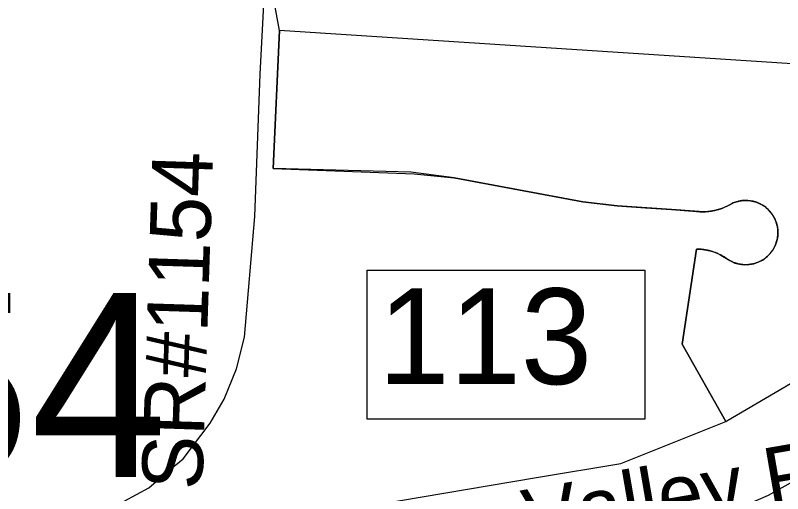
# Model space of a CAD drawing. Extents: x 1662474 to 1856135, y 779280 to 917889.
# Drawn here: x 1722256 to 1723458, y 792571 to 793320 of the extents above; entities that cross this region are included whole.
import ezdxf

# ---------------------------------------------------------------- set-up
doc = ezdxf.new("R2010")
doc.units = 0
for name, color, linetype in [('Cogo Default Point CELL', 7, 'Continuous'), ('Exist Boundary Political City Limit New', 7, 'Continuous'), ('Exist Road Non-System Type 51 Label', 7, 'Continuous'), ('Exist Road Primary Interstate Interchange CELL', 7, 'Continuous'), ('Exist Road Primary Interstate Ramp 1 Lane Attributed', 7, 'Continuous'), ('Exist Road Secondary Type 51 Attributed', 7, 'Continuous'), ('Exist Road Secondary Type 51 Label', 7, 'Continuous'), ('Map Preparation Boundary City Limit Buffer Line', 7, 'Continuous')]:
    doc.layers.add(name, color=color, linetype=linetype)

msp = doc.modelspace()

# ---------------------------------------------------------------- linework, layer by layer
at = {"layer": 'Exist Boundary Political City Limit New'}
for points in [[(1723368.9, 792683.8), (1723300.4, 792804.9), (1723322.8, 792953.7), (1723332.4, 792953.1), (1723338.2, 792952.2), (1723343.5, 792951), (1723347.9, 792949.8), (1723354.9, 792947.2), (1723361.1, 792944.2), (1723375.1, 792935.6), (1723383, 792931.8), (1723390, 792930.1), (1723393.4, 792929.5), (1723397.9, 792929.2), (1723399.3, 792929.3), (1723402.1, 792929.2), (1723409.1, 792930), (1723412.6, 792930.8), (1723416, 792931.9), (1723419.3, 792933), (1723422.5, 792934.5), (1723426, 792936.5), (1723428.5, 792938.1), (1723430.6, 792939.7), (1723434, 792942.5), (1723435.9, 792944.4), (1723438.2, 792946.9), (1723442.2, 792952.2), (1723445.8, 792958.6), (1723446.4, 792960.4), (1723447.1, 792962), (1723448.1, 792965.4), (1723449.5, 792970.2), (1723450.2, 792977), (1723450, 792983.7), (1723449.4, 792988.9), (1723448.8, 792991.4), (1723448.6, 792992.4), (1723446.9, 792997.4), (1723445.6, 793000.6), (1723443.6, 793004.5), (1723441.2, 793008.2), (1723438.6, 793011.7), (1723435, 793015.6), (1723433.1, 793017.4), (1723431.1, 793019.1), (1723426, 793022.6), (1723421.3, 793025.3), (1723416.5, 793027.1), (1723411.4, 793028.6), (1723403.3, 793030), (1723397.4, 793029.9), (1723393.9, 793029.6), (1723388.8, 793028.7), (1723385.9, 793027.9), (1723382, 793026.7), (1723380.4, 793026), (1723377.6, 793024.7), (1723373.8, 793022.5), (1723369.8, 793020.5), (1723362.3, 793017.1), (1723350.8, 793014.2), (1723344.6, 793013.1), (1723335.8, 793012.2), (1723327.2, 793012.6), (1723283.5, 793015.4), (1723198.5, 793021.5), (1723145, 793027.6), (1722943.5, 793065.5), (1722875.5, 793074), (1722659.8, 793079.9), (1722669.8, 793296), (1722622.8, 793552.2)], [(1724042.6, 793097.8), (1724042, 793185.4), (1724042.6, 793205.9), (1723914.1, 793214.4), (1723596.6, 793235.9), (1723593.1, 793236), (1722669.8, 793296), (1722659.8, 793079.9)], [(1723368.9, 792683.8), (1723370.1, 792684.4), (1723461, 792738.1), (1723500.6, 792761.5), (1723795.9, 792937.2), (1723840.8, 792966.4), (1724042.6, 793097.8)], [(1722659.8, 793079.9), (1722880.6, 793071.6), (1722943.5, 793065.5), (1723145, 793027.6), (1723198.5, 793021.5), (1723242.9, 793018.4), (1723283.5, 793015.4), (1723317.2, 793013), (1723327.8, 793012.2), (1723329.1, 793012.2), (1723329.8, 793012.2), (1723330.6, 793012.2), (1723331.2, 793012.1), (1723331.9, 793012.1), (1723332.6, 793012.1), (1723333.6, 793012.2), (1723334.2, 793012.2), (1723334.9, 793012.2), (1723335.8, 793012.2), (1723336.4, 793012.2), (1723337.1, 793012.2), (1723337.9, 793012.4), (1723338.6, 793012.4), (1723339.4, 793012.4), (1723340.1, 793012.5), (1723340.9, 793012.6), (1723342.2, 793012.7), (1723342.9, 793012.8), (1723343.5, 793012.9), (1723344.4, 793013), (1723345, 793013.1), (1723345.6, 793013.2), (1723346.4, 793013.2), (1723347.6, 793013.5), (1723348.2, 793013.6), (1723349.4, 793013.9), (1723350, 793013.9), (1723350.8, 793014.2), (1723351.5, 793014.2), (1723352.6, 793014.5), (1723353.2, 793014.7), (1723354.6, 793015.1), (1723355.2, 793015.2), (1723356.4, 793015.5), (1723357, 793015.7), (1723357.6, 793015.9), (1723358.4, 793016.1), (1723359, 793016.4), (1723360.4, 793016.8), (1723361, 793016.9), (1723361.6, 793017.2), (1723362.4, 793017.4), (1723363.1, 793017.7), (1723363.9, 793018), (1723364.8, 793018.4), (1723365.6, 793018.7), (1723366.5, 793019.1), (1723367.6, 793019.6), (1723368.8, 793020.1), (1723369.4, 793020.4), (1723370.4, 793020.9), (1723371.1, 793021.2), (1723372, 793021.6), (1723373.1, 793022.2), (1723373.8, 793022.5), (1723374.6, 793023), (1723375.8, 793023.6), (1723376.8, 793024.2), (1723377.6, 793024.7), (1723378.8, 793025.2), (1723379.6, 793025.7), (1723380.4, 793026), (1723381.1, 793026.4), (1723382, 793026.7), (1723382.9, 793026.9), (1723383.6, 793027.2), (1723384.5, 793027.5), (1723385.4, 793027.8), (1723386.1, 793028), (1723387, 793028.2), (1723387.9, 793028.4), (1723388.8, 793028.7), (1723389.6, 793028.9), (1723390.5, 793029), (1723391.4, 793029.2), (1723392.1, 793029.4), (1723393.1, 793029.4), (1723393.9, 793029.6), (1723394.9, 793029.7), (1723395.6, 793029.8), (1723396.6, 793029.8), (1723397.4, 793029.9), (1723398.4, 793029.9), (1723399.1, 793029.9), (1723400.1, 793029.9), (1723401, 793029.9), (1723401.9, 793029.9), (1723402.8, 793029.9), (1723403.6, 793029.8), (1723404.5, 793029.7)], [(1723404.5, 793029.7), (1723405.4, 793029.6), (1723406.2, 793029.5), (1723407.1, 793029.4), (1723407.9, 793029.2), (1723408.9, 793029.1), (1723409.6, 793028.9), (1723410.6, 793028.8), (1723411.4, 793028.6), (1723412.2, 793028.4), (1723413.1, 793028.1), (1723413.9, 793027.9), (1723414.5, 793027.7), (1723415.2, 793027.5), (1723416.5, 793027.1), (1723417.4, 793026.8), (1723418.1, 793026.4), (1723418.9, 793026.2), (1723419.8, 793025.8), (1723420.6, 793025.4), (1723421.4, 793025.1), (1723422.1, 793024.7), (1723422.9, 793024.2), (1723423.6, 793023.9), (1723424.5, 793023.4), (1723425.2, 793023), (1723426, 793022.6), (1723426.8, 793022.1), (1723427.5, 793021.6), (1723428.1, 793021.2), (1723428.9, 793020.7), (1723429.6, 793020.1), (1723430.4, 793019.6), (1723431.1, 793019.1), (1723431.8, 793018.5), (1723432.4, 793017.9), (1723433.1, 793017.4), (1723433.8, 793016.8), (1723434.4, 793016.2), (1723435, 793015.6), (1723435.6, 793014.9), (1723436.2, 793014.4), (1723436.9, 793013.7), (1723437.4, 793013), (1723438, 793012.4), (1723438.6, 793011.7), (1723439.1, 793011), (1723439.6, 793010.4), (1723440.2, 793009.7), (1723440.8, 793008.9), (1723441.2, 793008.2), (1723441.8, 793007.5), (1723442.2, 793006.8), (1723442.6, 793006), (1723443.1, 793005.2), (1723443.6, 793004.5), (1723444, 793003.8), (1723444.4, 793002.9), (1723444.9, 793002.2), (1723445.2, 793001.4), (1723445.6, 793000.6), (1723445.9, 792999.8), (1723446.2, 792998.9), (1723446.6, 792998.2), (1723446.9, 792997.4), (1723447.2, 792996.5), (1723447.5, 792995.7), (1723447.9, 792994.9), (1723448.1, 792994), (1723448.4, 792993.2), (1723448.6, 792992.4), (1723448.8, 792991.4), (1723449, 792990.6), (1723449.1, 792989.8), (1723449.4, 792988.9), (1723449.5, 792988), (1723449.6, 792987.2), (1723449.8, 792986.2), (1723449.9, 792985.4), (1723449.9, 792984.5), (1723450, 792983.7), (1723450.1, 792982.8), (1723450.1, 792981.9), (1723450.1, 792981), (1723450.1, 792980.2), (1723450.1, 792979.5), (1723450.1, 792978.4), (1723450.1, 792977.5), (1723450.1, 792976.6), (1723450.1, 792975.8), (1723450, 792974.9), (1723449.9, 792974), (1723449.9, 792973.1), (1723449.6, 792972.2), (1723449.5, 792971.4), (1723449.4, 792970.5), (1723449.2, 792969.7), (1723449.1, 792968.8), (1723448.9, 792967.9), (1723448.6, 792967.1)], [(1723448.6, 792967.1), (1723448.4, 792966.2), (1723448.1, 792965.4), (1723447.9, 792964.5), (1723447.6, 792963.7), (1723447.4, 792962.9), (1723447.1, 792962), (1723446.8, 792961.2), (1723446.4, 792960.4), (1723446.1, 792959.6), (1723445.8, 792958.8), (1723445.4, 792958), (1723445, 792957.2), (1723444.6, 792956.4), (1723444.1, 792955.7), (1723443.9, 792955.1), (1723443.4, 792954.1), (1723442.9, 792953.4), (1723442.4, 792952.6), (1723441.9, 792951.9), (1723441.4, 792951.2), (1723440.9, 792950.4), (1723440.4, 792949.7), (1723439.9, 792949), (1723439.4, 792948.4), (1723438.9, 792947.6), (1723438.2, 792946.9), (1723437.8, 792946.2), (1723437.1, 792945.6), (1723436.5, 792945), (1723435.9, 792944.4), (1723435.2, 792943.7), (1723434.6, 792943.1), (1723434, 792942.5), (1723433.4, 792941.9), (1723432.6, 792941.4), (1723432, 792940.8), (1723431.4, 792940.2), (1723430.6, 792939.7), (1723430.1, 792939.2), (1723429.2, 792938.6), (1723428.5, 792938.1), (1723427.8, 792937.6), (1723427.1, 792937.1), (1723426.4, 792936.7), (1723425.6, 792936.2), (1723424.8, 792935.8), (1723424, 792935.3), (1723423.4, 792934.9), (1723422.5, 792934.5), (1723421.6, 792934.1), (1723420.9, 792933.8), (1723420.1, 792933.4), (1723419.2, 792933), (1723418.4, 792932.7), (1723417.6, 792932.4), (1723416.9, 792932.1), (1723416, 792931.9), (1723415.1, 792931.5), (1723414.4, 792931.2), (1723413.5, 792931), (1723412.6, 792930.8), (1723411.8, 792930.6), (1723410.9, 792930.4), (1723410.1, 792930.2), (1723409.1, 792930), (1723408.4, 792929.9), (1723407.4, 792929.8), (1723406.6, 792929.6), (1723405.6, 792929.5), (1723404.9, 792929.4), (1723404, 792929.4), (1723403.1, 792929.2), (1723402.1, 792929.2), (1723401.4, 792929.2), (1723400.4, 792929.2), (1723399.6, 792929.2), (1723398.6, 792929.2), (1723397.9, 792929.2), (1723396.9, 792929.2), (1723396.2, 792929.2), (1723395.1, 792929.4), (1723394.4, 792929.4), (1723393.4, 792929.5), (1723392.6, 792929.7), (1723391.6, 792929.9), (1723390.9, 792929.9), (1723390, 792930.1), (1723389.1, 792930.2), (1723388.2, 792930.5), (1723387.4, 792930.7), (1723386.5, 792930.9), (1723385.6, 792931.2), (1723384.9, 792931.4), (1723384, 792931.7), (1723383.1, 792932), (1723382.4, 792932.2), (1723381.5, 792932.6), (1723380.8, 792932.9), (1723379.9, 792933.2)], [(1723379.9, 792933.2), (1723379.1, 792933.6), (1723378.4, 792934), (1723377.5, 792934.4), (1723376.8, 792934.8), (1723375.9, 792935.2), (1723375.1, 792935.6), (1723374.4, 792936), (1723372.9, 792937), (1723372.4, 792937.4), (1723371.4, 792938), (1723370.4, 792938.8), (1723369.9, 792939.1), (1723368.9, 792939.8), (1723367.9, 792940.4), (1723366.9, 792941), (1723366.4, 792941.4), (1723365.8, 792941.7), (1723365.1, 792942.1), (1723364.1, 792942.7), (1723363, 792943.2), (1723362.5, 792943.6), (1723361.9, 792943.9), (1723361.1, 792944.2), (1723360.5, 792944.6), (1723359.9, 792944.9), (1723359, 792945.4), (1723357.9, 792945.9), (1723356.9, 792946.4), (1723356.2, 792946.6), (1723355.6, 792946.9), (1723354.9, 792947.2), (1723353.5, 792947.8), (1723352.4, 792948.2), (1723351.4, 792948.5), (1723350.1, 792949), (1723349.1, 792949.2), (1723347.9, 792949.8), (1723347.2, 792949.9), (1723346.6, 792950.1), (1723345.9, 792950.4), (1723345.2, 792950.5), (1723344.1, 792950.9), (1723343.5, 792951), (1723342.4, 792951.2), (1723341.8, 792951.4), (1723340.6, 792951.7), (1723340, 792951.9), (1723338.9, 792952), (1723338.2, 792952.2), (1723337.6, 792952.2), (1723337, 792952.4), (1723336.4, 792952.5), (1723335.6, 792952.6), (1723335, 792952.7), (1723334.4, 792952.9), (1723333.8, 792952.9), (1723332.4, 792953.1), (1723331.6, 792953.2), (1723330.9, 792953.2), (1723330.1, 792953.4), (1723329.4, 792953.4), (1723328.8, 792953.4), (1723328.1, 792953.5), (1723327.2, 792953.5), (1723326.6, 792953.6), (1723325.8, 792953.6), (1723325.1, 792953.7), (1723324.2, 792953.7), (1723323.6, 792953.7), (1723322.8, 792953.7), (1723300.4, 792804.9), (1723368.9, 792683.8)], [(1723632.5, 791476.9), (1723762.5, 791756.9), (1723878.5, 791916.5), (1723929.8, 792086.1), (1723884, 792102.2), (1724031.1, 792512), (1723928.5, 792421.9), (1723832.5, 792326.4), (1723755.4, 792228.1), (1723610.9, 791999.2), (1722498.5, 792322.4), (1722631.4, 792521.6), (1722785.4, 792547.5), (1723072.4, 792595.8), (1723204.1, 792618), (1723368.9, 792683.8)]]:
    msp.add_lwpolyline(points, dxfattribs=at)
at = {"layer": 'Exist Road Primary Interstate Interchange CELL'}
msp.add_lwpolyline([(1722807, 792920.5), (1723242, 792920.5), (1723242, 792687.3), (1722807, 792687.3)], close=True, dxfattribs=at)
at = {"layer": 'Exist Road Primary Interstate Ramp 1 Lane Attributed'}
msp.add_lwpolyline([(1724002.1, 792892.2), (1723612, 792666.9), (1723435, 792567.7), (1723314.3, 792515.4), (1723196.3, 792479.2), (1722967, 792437.6), (1722808.8, 792418.9), (1722720.3, 792400.1), (1722690.5, 792391.7), (1722659.3, 792380.6), (1722632.2, 792368.9), (1722606.4, 792355.8), (1722585.8, 792341.5)], dxfattribs=at)
at = {"layer": 'Exist Road Secondary Type 51 Attributed'}
msp.add_lwpolyline([(1722126.8, 792280.1), (1722134.2, 792314.9), (1722145.6, 792349.1), (1722166.6, 792386.1), (1722204.8, 792434.7), (1722231.8, 792463.1), (1722266.6, 792487.2), (1722309.5, 792507.3), (1722355.1, 792529.5), (1722426.5, 792559), (1722465.4, 792579.8), (1722498.9, 792609.2), (1722519, 792625.3), (1722561.3, 792681), (1722583.4, 792718.5), (1722602.5, 792766.1), (1722615.2, 792815.7), (1722631.3, 793004.8), (1722639.4, 793227.4), (1722658.8, 793596.1)], dxfattribs=at)
at = {"layer": 'Map Preparation Boundary City Limit Buffer Line'}
for points in [[(1723368.9, 792683.8), (1723300.4, 792804.9), (1723322.8, 792953.7), (1723332.4, 792953.1), (1723338.2, 792952.2), (1723343.5, 792951), (1723347.9, 792949.8), (1723354.9, 792947.2), (1723361.1, 792944.2), (1723375.1, 792935.6), (1723383, 792931.8), (1723390, 792930.1), (1723393.4, 792929.5), (1723397.9, 792929.2), (1723399.3, 792929.3), (1723402.1, 792929.2), (1723409.1, 792930), (1723412.6, 792930.8), (1723416, 792931.9), (1723419.3, 792933), (1723422.5, 792934.5), (1723426, 792936.5), (1723428.5, 792938.1), (1723430.6, 792939.7), (1723434, 792942.5), (1723435.9, 792944.4), (1723438.2, 792946.9), (1723442.2, 792952.2), (1723445.8, 792958.6), (1723446.4, 792960.4), (1723447.1, 792962), (1723448.1, 792965.4), (1723449.5, 792970.2), (1723450.2, 792977), (1723450, 792983.7), (1723449.4, 792988.9), (1723448.8, 792991.4), (1723448.6, 792992.4), (1723446.9, 792997.4), (1723445.6, 793000.6), (1723443.6, 793004.5), (1723441.2, 793008.2), (1723438.6, 793011.7), (1723435, 793015.6), (1723433.1, 793017.4), (1723431.1, 793019.1), (1723426, 793022.6), (1723421.3, 793025.3), (1723416.5, 793027.1), (1723411.4, 793028.6), (1723403.3, 793030), (1723397.4, 793029.9), (1723393.9, 793029.6), (1723388.8, 793028.7), (1723385.9, 793027.9), (1723382, 793026.7), (1723380.4, 793026), (1723377.6, 793024.7), (1723373.8, 793022.5), (1723369.8, 793020.5), (1723362.3, 793017.1), (1723350.8, 793014.2), (1723344.6, 793013.1), (1723335.8, 793012.2), (1723327.2, 793012.6), (1723283.5, 793015.4), (1723198.5, 793021.5), (1723145, 793027.6), (1722943.5, 793065.5), (1722875.5, 793074), (1722659.8, 793079.9), (1722669.8, 793296), (1722622.8, 793552.2)], [(1724042.6, 793097.8), (1724042, 793185.4), (1724042.6, 793205.9), (1723914.1, 793214.4), (1723596.6, 793235.9), (1723593.1, 793236), (1722669.8, 793296), (1722659.8, 793079.9)], [(1723368.9, 792683.8), (1723370.1, 792684.4), (1723461, 792738.1), (1723500.6, 792761.5), (1723795.9, 792937.2), (1723840.8, 792966.4), (1724042.6, 793097.8)], [(1722659.8, 793079.9), (1722880.6, 793071.6), (1722943.5, 793065.5), (1723145, 793027.6), (1723198.5, 793021.5), (1723242.9, 793018.4), (1723283.5, 793015.4), (1723317.2, 793013), (1723327.8, 793012.2), (1723329.1, 793012.2), (1723329.8, 793012.2), (1723330.6, 793012.2), (1723331.2, 793012.1), (1723331.9, 793012.1), (1723332.6, 793012.1), (1723333.6, 793012.2), (1723334.2, 793012.2), (1723334.9, 793012.2), (1723335.8, 793012.2), (1723336.4, 793012.2), (1723337.1, 793012.2), (1723337.9, 793012.4), (1723338.6, 793012.4), (1723339.4, 793012.4), (1723340.1, 793012.5), (1723340.9, 793012.6), (1723342.2, 793012.7), (1723342.9, 793012.8), (1723343.5, 793012.9), (1723344.4, 793013), (1723345, 793013.1), (1723345.6, 793013.2), (1723346.4, 793013.2), (1723347.6, 793013.5), (1723348.2, 793013.6), (1723349.4, 793013.9), (1723350, 793013.9), (1723350.8, 793014.2), (1723351.5, 793014.2), (1723352.6, 793014.5), (1723353.2, 793014.7), (1723354.6, 793015.1), (1723355.2, 793015.2), (1723356.4, 793015.5), (1723357, 793015.7), (1723357.6, 793015.9), (1723358.4, 793016.1), (1723359, 793016.4), (1723360.4, 793016.8), (1723361, 793016.9), (1723361.6, 793017.2), (1723362.4, 793017.4), (1723363.1, 793017.7), (1723363.9, 793018), (1723364.8, 793018.4), (1723365.6, 793018.7), (1723366.5, 793019.1), (1723367.6, 793019.6), (1723368.8, 793020.1), (1723369.4, 793020.4), (1723370.4, 793020.9), (1723371.1, 793021.2), (1723372, 793021.6), (1723373.1, 793022.2), (1723373.8, 793022.5), (1723374.6, 793023), (1723375.8, 793023.6), (1723376.8, 793024.2), (1723377.6, 793024.7), (1723378.8, 793025.2), (1723379.6, 793025.7), (1723380.4, 793026), (1723381.1, 793026.4), (1723382, 793026.7), (1723382.9, 793026.9), (1723383.6, 793027.2), (1723384.5, 793027.5), (1723385.4, 793027.8), (1723386.1, 793028), (1723387, 793028.2), (1723387.9, 793028.4), (1723388.8, 793028.7), (1723389.6, 793028.9), (1723390.5, 793029), (1723391.4, 793029.2), (1723392.1, 793029.4), (1723393.1, 793029.4), (1723393.9, 793029.6), (1723394.9, 793029.7), (1723395.6, 793029.8), (1723396.6, 793029.8), (1723397.4, 793029.9), (1723398.4, 793029.9), (1723399.1, 793029.9), (1723400.1, 793029.9), (1723401, 793029.9), (1723401.9, 793029.9), (1723402.8, 793029.9), (1723403.6, 793029.8), (1723404.5, 793029.7)], [(1723404.5, 793029.7), (1723405.4, 793029.6), (1723406.2, 793029.5), (1723407.1, 793029.4), (1723407.9, 793029.2), (1723408.9, 793029.1), (1723409.6, 793028.9), (1723410.6, 793028.8), (1723411.4, 793028.6), (1723412.2, 793028.4), (1723413.1, 793028.1), (1723413.9, 793027.9), (1723414.5, 793027.7), (1723415.2, 793027.5), (1723416.5, 793027.1), (1723417.4, 793026.8), (1723418.1, 793026.4), (1723418.9, 793026.2), (1723419.8, 793025.8), (1723420.6, 793025.4), (1723421.4, 793025.1), (1723422.1, 793024.7), (1723422.9, 793024.2), (1723423.6, 793023.9), (1723424.5, 793023.4), (1723425.2, 793023), (1723426, 793022.6), (1723426.8, 793022.1), (1723427.5, 793021.6), (1723428.1, 793021.2), (1723428.9, 793020.7), (1723429.6, 793020.1), (1723430.4, 793019.6), (1723431.1, 793019.1), (1723431.8, 793018.5), (1723432.4, 793017.9), (1723433.1, 793017.4), (1723433.8, 793016.8), (1723434.4, 793016.2), (1723435, 793015.6), (1723435.6, 793014.9), (1723436.2, 793014.4), (1723436.9, 793013.7), (1723437.4, 793013), (1723438, 793012.4), (1723438.6, 793011.7), (1723439.1, 793011), (1723439.6, 793010.4), (1723440.2, 793009.7), (1723440.8, 793008.9), (1723441.2, 793008.2), (1723441.8, 793007.5), (1723442.2, 793006.8), (1723442.6, 793006), (1723443.1, 793005.2), (1723443.6, 793004.5), (1723444, 793003.8), (1723444.4, 793002.9), (1723444.9, 793002.2), (1723445.2, 793001.4), (1723445.6, 793000.6), (1723445.9, 792999.8), (1723446.2, 792998.9), (1723446.6, 792998.2), (1723446.9, 792997.4), (1723447.2, 792996.5), (1723447.5, 792995.7), (1723447.9, 792994.9), (1723448.1, 792994), (1723448.4, 792993.2), (1723448.6, 792992.4), (1723448.8, 792991.4), (1723449, 792990.6), (1723449.1, 792989.8), (1723449.4, 792988.9), (1723449.5, 792988), (1723449.6, 792987.2), (1723449.8, 792986.2), (1723449.9, 792985.4), (1723449.9, 792984.5), (1723450, 792983.7), (1723450.1, 792982.8), (1723450.1, 792981.9), (1723450.1, 792981), (1723450.1, 792980.2), (1723450.1, 792979.5), (1723450.1, 792978.4), (1723450.1, 792977.5), (1723450.1, 792976.6), (1723450.1, 792975.8), (1723450, 792974.9), (1723449.9, 792974), (1723449.9, 792973.1), (1723449.6, 792972.2), (1723449.5, 792971.4), (1723449.4, 792970.5), (1723449.2, 792969.7), (1723449.1, 792968.8), (1723448.9, 792967.9), (1723448.6, 792967.1)], [(1723448.6, 792967.1), (1723448.4, 792966.2), (1723448.1, 792965.4), (1723447.9, 792964.5), (1723447.6, 792963.7), (1723447.4, 792962.9), (1723447.1, 792962), (1723446.8, 792961.2), (1723446.4, 792960.4), (1723446.1, 792959.6), (1723445.8, 792958.8), (1723445.4, 792958), (1723445, 792957.2), (1723444.6, 792956.4), (1723444.1, 792955.7), (1723443.9, 792955.1), (1723443.4, 792954.1), (1723442.9, 792953.4), (1723442.4, 792952.6), (1723441.9, 792951.9), (1723441.4, 792951.2), (1723440.9, 792950.4), (1723440.4, 792949.7), (1723439.9, 792949), (1723439.4, 792948.4), (1723438.9, 792947.6), (1723438.2, 792946.9), (1723437.8, 792946.2), (1723437.1, 792945.6), (1723436.5, 792945), (1723435.9, 792944.4), (1723435.2, 792943.7), (1723434.6, 792943.1), (1723434, 792942.5), (1723433.4, 792941.9), (1723432.6, 792941.4), (1723432, 792940.8), (1723431.4, 792940.2), (1723430.6, 792939.7), (1723430.1, 792939.2), (1723429.2, 792938.6), (1723428.5, 792938.1), (1723427.8, 792937.6), (1723427.1, 792937.1), (1723426.4, 792936.7), (1723425.6, 792936.2), (1723424.8, 792935.8), (1723424, 792935.3), (1723423.4, 792934.9), (1723422.5, 792934.5), (1723421.6, 792934.1), (1723420.9, 792933.8), (1723420.1, 792933.4), (1723419.2, 792933), (1723418.4, 792932.7), (1723417.6, 792932.4), (1723416.9, 792932.1), (1723416, 792931.9), (1723415.1, 792931.5), (1723414.4, 792931.2), (1723413.5, 792931), (1723412.6, 792930.8), (1723411.8, 792930.6), (1723410.9, 792930.4), (1723410.1, 792930.2), (1723409.1, 792930), (1723408.4, 792929.9), (1723407.4, 792929.8), (1723406.6, 792929.6), (1723405.6, 792929.5), (1723404.9, 792929.4), (1723404, 792929.4), (1723403.1, 792929.2), (1723402.1, 792929.2), (1723401.4, 792929.2), (1723400.4, 792929.2), (1723399.6, 792929.2), (1723398.6, 792929.2), (1723397.9, 792929.2), (1723396.9, 792929.2), (1723396.2, 792929.2), (1723395.1, 792929.4), (1723394.4, 792929.4), (1723393.4, 792929.5), (1723392.6, 792929.7), (1723391.6, 792929.9), (1723390.9, 792929.9), (1723390, 792930.1), (1723389.1, 792930.2), (1723388.2, 792930.5), (1723387.4, 792930.7), (1723386.5, 792930.9), (1723385.6, 792931.2), (1723384.9, 792931.4), (1723384, 792931.7), (1723383.1, 792932), (1723382.4, 792932.2), (1723381.5, 792932.6), (1723380.8, 792932.9), (1723379.9, 792933.2)], [(1723379.9, 792933.2), (1723379.1, 792933.6), (1723378.4, 792934), (1723377.5, 792934.4), (1723376.8, 792934.8), (1723375.9, 792935.2), (1723375.1, 792935.6), (1723374.4, 792936), (1723372.9, 792937), (1723372.4, 792937.4), (1723371.4, 792938), (1723370.4, 792938.8), (1723369.9, 792939.1), (1723368.9, 792939.8), (1723367.9, 792940.4), (1723366.9, 792941), (1723366.4, 792941.4), (1723365.8, 792941.7), (1723365.1, 792942.1), (1723364.1, 792942.7), (1723363, 792943.2), (1723362.5, 792943.6), (1723361.9, 792943.9), (1723361.1, 792944.2), (1723360.5, 792944.6), (1723359.9, 792944.9), (1723359, 792945.4), (1723357.9, 792945.9), (1723356.9, 792946.4), (1723356.2, 792946.6), (1723355.6, 792946.9), (1723354.9, 792947.2), (1723353.5, 792947.8), (1723352.4, 792948.2), (1723351.4, 792948.5), (1723350.1, 792949), (1723349.1, 792949.2), (1723347.9, 792949.8), (1723347.2, 792949.9), (1723346.6, 792950.1), (1723345.9, 792950.4), (1723345.2, 792950.5), (1723344.1, 792950.9), (1723343.5, 792951), (1723342.4, 792951.2), (1723341.8, 792951.4), (1723340.6, 792951.7), (1723340, 792951.9), (1723338.9, 792952), (1723338.2, 792952.2), (1723337.6, 792952.2), (1723337, 792952.4), (1723336.4, 792952.5), (1723335.6, 792952.6), (1723335, 792952.7), (1723334.4, 792952.9), (1723333.8, 792952.9), (1723332.4, 792953.1), (1723331.6, 792953.2), (1723330.9, 792953.2), (1723330.1, 792953.4), (1723329.4, 792953.4), (1723328.8, 792953.4), (1723328.1, 792953.5), (1723327.2, 792953.5), (1723326.6, 792953.6), (1723325.8, 792953.6), (1723325.1, 792953.7), (1723324.2, 792953.7), (1723323.6, 792953.7), (1723322.8, 792953.7), (1723300.4, 792804.9), (1723368.9, 792683.8)], [(1723632.5, 791476.9), (1723762.5, 791756.9), (1723878.5, 791916.5), (1723929.8, 792086.1), (1723884, 792102.2), (1724031.1, 792512), (1723928.5, 792421.9), (1723832.5, 792326.4), (1723755.4, 792228.1), (1723610.9, 791999.2), (1722498.5, 792322.4), (1722631.4, 792521.6), (1722785.4, 792547.5), (1723072.4, 792595.8), (1723204.1, 792618), (1723368.9, 792683.8)]]:
    msp.add_lwpolyline(points, dxfattribs=at)

# ---------------------------------------------------------------- texts
at = {"layer": 'Cogo Default Point CELL'}
msp.add_text('1154', height=288, dxfattribs=at).set_placement((1721637.1, 792596.8))
at = {"layer": 'Exist Road Non-System Type 51 Label'}
msp.add_text('Kersey Valley Rd', height=95, rotation=9.7766, dxfattribs=at).set_placement((1722636.8, 792408.5))
at = {"layer": 'Exist Road Primary Interstate Interchange CELL'}
msp.add_text('113', height=150, dxfattribs=at).set_placement((1722824.6, 792742.1))
at = {"layer": 'Exist Road Secondary Type 51 Label'}
msp.add_text('SR#1154', height=95, rotation=88.1377, dxfattribs=at).set_placement((1722548.7, 792575.5))

doc.saveas('drawing.dxf')
